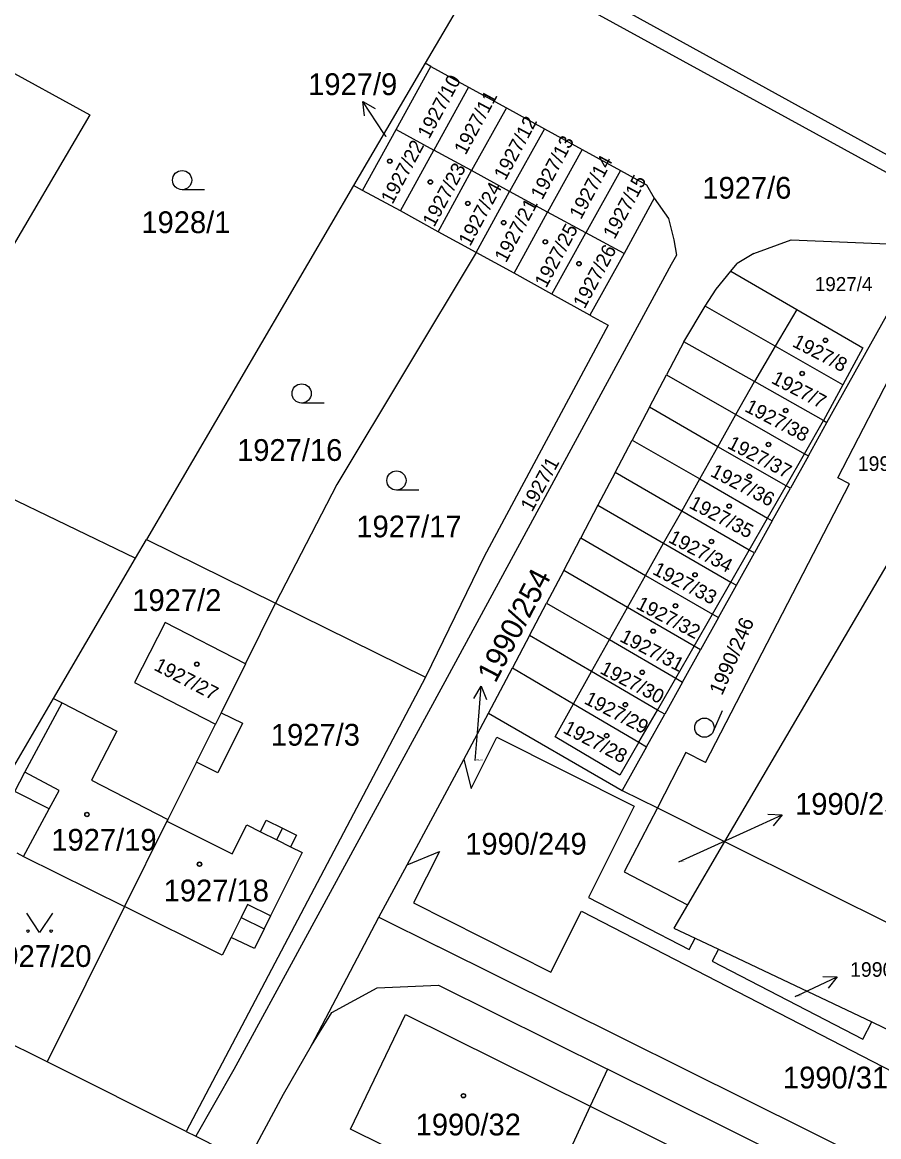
# Model space of a CAD drawing. Extents: x -593183 to -588034, y -1130415 to -1124994.
# Drawn here: x -590481 to -590414.1, y -1128950.3 to -1128863.2 of the extents above; entities that cross this region are included whole.
import ezdxf

# ---------------------------------------------------------------- set-up
doc = ezdxf.new("R2010")
doc.units = 0
for name, color, linetype in [('Vrstva 1', 7, 'Continuous'), ('Vrstva 16', 7, 'Continuous'), ('Vrstva 18', 7, 'Continuous'), ('Vrstva 19', 7, 'Continuous'), ('Vrstva 25', 7, 'Continuous'), ('Vrstva 4', 7, 'Continuous')]:
    doc.layers.add(name, color=color, linetype=linetype)

msp = doc.modelspace()

# ---------------------------------------------------------------- linework, layer by layer
at = {"layer": 'Vrstva 1'}
for p, q in [((-590444.68, -1128857.87), (-590408.74, -1128877.58)), ((-590445.71, -1128859.87), (-590449.55, -1128866.43)), ((-590488.3, -1128863.56), (-590475.72, -1128870.45)), ((-590449.55, -1128866.43), (-590455.13, -1128875.97)), ((-590451.82, -1128871.59), (-590449.11, -1128866.67)), ((-590449.11, -1128866.67), (-590449.55, -1128866.43)), ((-590449.11, -1128866.67), (-590446.16, -1128868.29)), ((-590446.16, -1128868.29), (-590448.87, -1128873.2)), ((-590446.16, -1128868.29), (-590443.2, -1128869.91)), ((-590475.72, -1128870.45), (-590490.79, -1128896.11)), ((-590443.2, -1128869.91), (-590445.92, -1128874.81)), ((-590443.2, -1128869.91), (-590440.24, -1128871.54)), ((-590454.43, -1128876.35), (-590451.82, -1128871.59)), ((-590451.82, -1128871.59), (-590448.87, -1128873.2)), ((-590440.24, -1128871.54), (-590442.96, -1128876.43)), ((-590440.24, -1128871.54), (-590437.28, -1128873.17)), ((-590451.48, -1128877.96), (-590448.87, -1128873.2)), ((-590445.92, -1128874.81), (-590448.87, -1128873.2)), ((-590437.28, -1128873.17), (-590440, -1128878.05)), ((-590437.28, -1128873.17), (-590434.3, -1128874.8)), ((-590448.53, -1128879.58), (-590445.92, -1128874.81)), ((-590442.96, -1128876.43), (-590445.92, -1128874.81)), ((-590434.3, -1128874.8), (-590437.01, -1128879.67)), ((-590434.3, -1128874.8), (-590432.28, -1128875.91)), ((-590455.13, -1128875.97), (-590471.31, -1128903.63)), ((-590454.43, -1128876.35), (-590455.13, -1128875.97)), ((-590451.48, -1128877.96), (-590454.43, -1128876.35)), ((-590445.57, -1128881.2), (-590442.96, -1128876.43)), ((-590440, -1128878.05), (-590442.96, -1128876.43)), ((-590432.28, -1128875.91), (-590431.68, -1128876.95)), ((-590431.68, -1128876.95), (-590434.01, -1128881.29)), ((-590431.68, -1128876.95), (-590430.55, -1128878.54)), ((-590448.53, -1128879.58), (-590451.48, -1128877.96)), ((-590442.61, -1128882.82), (-590440, -1128878.05)), ((-590437.01, -1128879.67), (-590440, -1128878.05)), ((-590430.55, -1128878.54), (-590430.13, -1128880.21)), ((-590445.57, -1128881.2), (-590448.53, -1128879.58)), ((-590439.66, -1128884.45), (-590437.01, -1128879.67)), ((-590434.01, -1128881.29), (-590437.01, -1128879.67)), ((-590430.13, -1128880.21), (-590429.93, -1128881.42)), ((-590423.9, -1128881.28), (-590420.97, -1128880.22)), ((-590420.97, -1128880.22), (-590410.48, -1128880.64)), ((-590445.57, -1128881.2), (-590456.43, -1128899.32)), ((-590442.61, -1128882.82), (-590445.57, -1128881.2)), ((-590434.01, -1128881.29), (-590436.7, -1128886.09)), ((-590429.93, -1128881.42), (-590430.35, -1128882.14)), ((-590423.9, -1128881.28), (-590425.2, -1128882.07)), ((-590430.35, -1128882.14), (-590448.16, -1128915.03)), ((-590426.83, -1128884.07), (-590425.68, -1128882.66)), ((-590425.68, -1128882.66), (-590425.2, -1128882.07)), ((-590425.68, -1128882.66), (-590420.54, -1128885.66)), ((-590418.18, -1128894.48), (-590411.19, -1128881.92)), ((-590439.66, -1128884.45), (-590442.61, -1128882.82)), ((-590436.7, -1128886.09), (-590439.66, -1128884.45)), ((-590427.68, -1128885.4), (-590426.83, -1128884.07)), ((-590436.7, -1128886.09), (-590435.25, -1128886.88)), ((-590429.36, -1128888.19), (-590427.68, -1128885.4)), ((-590422.22, -1128888.52), (-590427.68, -1128885.4)), ((-590420.54, -1128885.66), (-590415.38, -1128888.65)), ((-590435.25, -1128886.88), (-590444.93, -1128904.94)), ((-590429.36, -1128888.19), (-590430.71, -1128890.76)), ((-590423.85, -1128891.29), (-590429.36, -1128888.19)), ((-590416.94, -1128891.54), (-590422.22, -1128888.52)), ((-590415.38, -1128888.65), (-590416.94, -1128891.54)), ((-590417.33, -1128898.8), (-590412.51, -1128889.48)), ((-590432.03, -1128893.28), (-590430.71, -1128890.76)), ((-590430.71, -1128890.76), (-590425.29, -1128893.86)), ((-590418.45, -1128894.33), (-590423.85, -1128891.29)), ((-590416.94, -1128891.54), (-590418.45, -1128894.33)), ((-590406.03, -1128892.79), (-590426.17, -1128927.2)), ((-590432.03, -1128893.28), (-590433.38, -1128895.85)), ((-590426.7, -1128896.37), (-590432.03, -1128893.28)), ((-590425.29, -1128893.86), (-590419.93, -1128896.92)), ((-590419.63, -1128897.09), (-590418.18, -1128894.48)), ((-590418.45, -1128894.33), (-590418.18, -1128894.48)), ((-590490.79, -1128896.11), (-590472.15, -1128905.07)), ((-590434.72, -1128898.39), (-590433.38, -1128895.85)), ((-590433.38, -1128895.85), (-590428.11, -1128898.89)), ((-590421.37, -1128899.43), (-590426.7, -1128896.37)), ((-590419.63, -1128897.09), (-590421.04, -1128899.62)), ((-590419.93, -1128896.92), (-590419.63, -1128897.09)), ((-590434.72, -1128898.39), (-590436.06, -1128900.94)), ((-590429.52, -1128901.4), (-590434.72, -1128898.39)), ((-590428.11, -1128898.89), (-590422.81, -1128901.94)), ((-590416.42, -1128899.27), (-590417.33, -1128898.8)), ((-590456.43, -1128899.32), (-590461.22, -1128908.6)), ((-590427.67, -1128921.04), (-590416.42, -1128899.27)), ((-590422.45, -1128902.15), (-590421.04, -1128899.62)), ((-590421.04, -1128899.62), (-590421.37, -1128899.43)), ((-590436.06, -1128900.94), (-590437.4, -1128903.49)), ((-590436.06, -1128900.94), (-590430.93, -1128903.91)), ((-590424.25, -1128904.44), (-590429.52, -1128901.4)), ((-590422.45, -1128902.15), (-590423.85, -1128904.67)), ((-590422.81, -1128901.94), (-590422.45, -1128902.15)), ((-590438.73, -1128906.03), (-590437.4, -1128903.49)), ((-590437.4, -1128903.49), (-590432.34, -1128906.42)), ((-590472.15, -1128905.07), (-590471.31, -1128903.63)), ((-590471.31, -1128903.63), (-590461.22, -1128908.6)), ((-590430.93, -1128903.91), (-590425.68, -1128906.94)), ((-590423.85, -1128904.67), (-590424.25, -1128904.44)), ((-590478.56, -1128916.03), (-590472.15, -1128905.07)), ((-590444.93, -1128904.94), (-590449.51, -1128914.36)), ((-590425.25, -1128907.19), (-590423.85, -1128904.67)), ((-590438.73, -1128906.03), (-590440.07, -1128908.58)), ((-590433.75, -1128908.93), (-590438.73, -1128906.03)), ((-590432.34, -1128906.42), (-590427.12, -1128909.44)), ((-590425.68, -1128906.94), (-590425.25, -1128907.19)), ((-590426.65, -1128909.71), (-590425.25, -1128907.19)), ((-590463.58, -1128913.33), (-590461.22, -1128908.6)), ((-590461.22, -1128908.6), (-590449.51, -1128914.36)), ((-590441.4, -1128911.12), (-590440.07, -1128908.58)), ((-590440.07, -1128908.58), (-590435.16, -1128911.44)), ((-590428.55, -1128911.94), (-590433.75, -1128908.93)), ((-590426.65, -1128909.71), (-590428.05, -1128912.23)), ((-590427.12, -1128909.44), (-590426.65, -1128909.71)), ((-590469.83, -1128910.11), (-590472.24, -1128914.79)), ((-590463.58, -1128913.33), (-590469.83, -1128910.11)), ((-590441.4, -1128911.12), (-590442.73, -1128913.65)), ((-590436.56, -1128913.94), (-590441.4, -1128911.12)), ((-590435.16, -1128911.44), (-590429.99, -1128914.44)), ((-590429.46, -1128914.75), (-590428.05, -1128912.23)), ((-590428.05, -1128912.23), (-590428.55, -1128911.94)), ((-590463.58, -1128913.33), (-590465.48, -1128917.15)), ((-590444.59, -1128917.19), (-590442.73, -1128913.65)), ((-590442.73, -1128913.65), (-590437.97, -1128916.45)), ((-590431.42, -1128916.94), (-590436.56, -1128913.94)), ((-590472.24, -1128914.79), (-590465.92, -1128918.04)), ((-590449.51, -1128914.36), (-590468.21, -1128949.85)), ((-590429.46, -1128914.75), (-590430.85, -1128917.27)), ((-590429.99, -1128914.44), (-590429.46, -1128914.75)), ((-590448.16, -1128915.03), (-590464.47, -1128945.01)), ((-590491.52, -1128938.19), (-590478.56, -1128916.03)), ((-590478.56, -1128916.03), (-590477.88, -1128916.38)), ((-590477.88, -1128916.38), (-590473.62, -1128918.58)), ((-590437.97, -1128916.45), (-590432.86, -1128919.44)), ((-590465.48, -1128917.15), (-590465.92, -1128918.04)), ((-590446.53, -1128920.8), (-590444.59, -1128917.19)), ((-590444.59, -1128917.19), (-590434.16, -1128923.21)), ((-590432.26, -1128919.8), (-590430.85, -1128917.27)), ((-590430.85, -1128917.27), (-590431.42, -1128916.94)), ((-590467.4, -1128921.01), (-590465.92, -1128918.04)), ((-590473.62, -1128918.58), (-590475.6, -1128922.42)), ((-590445.96, -1128923.07), (-590443.94, -1128919.05)), ((-590443.94, -1128919.05), (-590433.22, -1128924.44)), ((-590432.26, -1128919.8), (-590434.16, -1128923.21)), ((-590432.86, -1128919.44), (-590432.26, -1128919.8)), ((-590467.4, -1128921.01), (-590469.63, -1128925.49)), ((-590450.96, -1128929.03), (-590446.53, -1128920.8)), ((-590446.53, -1128920.8), (-590445.96, -1128923.07)), ((-590429.19, -1128920.25), (-590431.42, -1128924.58)), ((-590427.67, -1128921.04), (-590429.19, -1128920.25)), ((-590475.6, -1128922.42), (-590469.63, -1128925.49)), ((-590434.16, -1128923.21), (-590431.42, -1128924.58)), ((-590433.22, -1128924.44), (-590436.8, -1128931.57)), ((-590431.42, -1128924.58), (-590434.01, -1128929.58)), ((-590431.42, -1128924.58), (-590426.17, -1128927.2)), ((-590469.7, -1128925.62), (-590473.02, -1128932.29)), ((-590469.63, -1128925.49), (-590469.7, -1128925.62)), ((-590469.7, -1128925.62), (-590464.6, -1128928.16)), ((-590464.6, -1128928.16), (-590463.48, -1128925.9)), ((-590463.48, -1128925.9), (-590462.4, -1128926.44)), ((-590462.4, -1128926.44), (-590461.95, -1128925.54)), ((-590461.95, -1128925.54), (-590460.68, -1128926.17)), ((-590460.68, -1128926.17), (-590459.6, -1128926.7)), ((-590459.6, -1128926.7), (-590460.05, -1128927.61)), ((-590460.05, -1128927.61), (-590459.14, -1128928.06)), ((-590450.96, -1128929.03), (-590448.43, -1128927.98)), ((-590448.43, -1128927.98), (-590450.45, -1128932)), ((-590426.17, -1128927.2), (-590429.06, -1128932.14)), ((-590426.17, -1128927.2), (-590398.04, -1128941.26)), ((-590481.42, -1128928.1), (-590480.89, -1128928.37)), ((-590480.89, -1128928.37), (-590473.02, -1128932.29)), ((-590459.14, -1128928.06), (-590461.61, -1128933.02)), ((-590453.16, -1128933.11), (-590450.96, -1128929.03)), ((-590434.01, -1128929.58), (-590429.06, -1128932.14)), ((-590473.02, -1128932.29), (-590479.06, -1128944.42)), ((-590465.39, -1128936.09), (-590473.02, -1128932.29)), ((-590450.45, -1128932), (-590439.73, -1128937.4)), ((-590436.8, -1128931.57), (-590428.93, -1128935.64)), ((-590429.06, -1128932.14), (-590430.13, -1128933.97)), ((-590461.61, -1128933.02), (-590462.11, -1128934.03)), ((-590458.42, -1128943.13), (-590453.16, -1128933.11)), ((-590453.16, -1128933.11), (-590448.55, -1128935.4)), ((-590439.73, -1128937.4), (-590437.34, -1128932.64)), ((-590437.34, -1128932.64), (-590387.11, -1128958.62)), ((-590462.11, -1128934.03), (-590462.88, -1128935.57)), ((-590430.13, -1128933.97), (-590428.47, -1128934.76)), ((-590464.7, -1128934.69), (-590465.39, -1128936.09)), ((-590462.88, -1128935.57), (-590464.7, -1128934.69)), ((-590428.93, -1128935.64), (-590428.47, -1128934.76)), ((-590428.47, -1128934.76), (-590426.66, -1128935.62)), ((-590378.69, -1128970.14), (-590448.55, -1128935.4)), ((-590426.66, -1128935.62), (-590427.15, -1128936.56)), ((-590426.66, -1128935.62), (-590414.69, -1128941.3)), ((-590427.15, -1128936.56), (-590415.38, -1128942.65)), ((-590453.29, -1128938.62), (-590448.5, -1128938.43)), ((-590448.5, -1128938.43), (-590435.32, -1128944.98)), ((-590456.83, -1128940.56), (-590453.29, -1128938.62)), ((-590479.06, -1128944.42), (-590487.8, -1128940.05)), ((-590458.42, -1128943.13), (-590456.83, -1128940.56)), ((-590455.37, -1128949.68), (-590451.09, -1128940.72)), ((-590451.09, -1128940.72), (-590436.67, -1128947.88)), ((-590415.38, -1128942.65), (-590414.69, -1128941.3)), ((-590414.69, -1128941.3), (-590412.9, -1128942.15)), ((-590460.61, -1128946.93), (-590458.42, -1128943.13)), ((-590468.21, -1128949.85), (-590479.06, -1128944.42)), ((-590464.47, -1128945.01), (-590467.45, -1128950.23)), ((-590435.32, -1128944.98), (-590436.67, -1128947.88)), ((-590419.43, -1128952.87), (-590435.32, -1128944.98)), ((-590463.46, -1128952.23), (-590460.61, -1128946.93)), ((-590436.67, -1128947.88), (-590440.82, -1128956.82)), ((-590436.67, -1128947.88), (-590422.3, -1128954.99)), ((-590440.82, -1128956.82), (-590455.37, -1128949.68)), ((-590468.21, -1128949.85), (-590467.45, -1128950.23)), ((-590467.45, -1128950.23), (-590463.46, -1128952.23))]:
    msp.add_line(p, q, dxfattribs=at)
at = {"layer": 'Vrstva 16'}
for p, q in [((-590452.6, -1128872.15), (-590452.76, -1128871.91)), ((-590445.65, -1128920.88), (-590445.42, -1128918.07)), ((-590429.75, -1128928.79), (-590424.4, -1128926.36)), ((-590420.67, -1128939.3), (-590420.1, -1128939.04))]:
    msp.add_line(p, q, dxfattribs=at)
at = {"layer": 'Vrstva 25'}
for p, q in [((-590452.76, -1128871.91), (-590454.421, -1128869.412)), ((-590466.77, -1128876.3), (-590468.52, -1128876.3)), ((-590457.44, -1128892.96), (-590459.19, -1128892.96)), ((-590450.04, -1128899.76), (-590451.79, -1128899.76)), ((-590445.42, -1128918.07), (-590445.173, -1128915.08)), ((-590426.365, -1128917.004), (-590427.06, -1128918.61)), ((-590424.4, -1128926.36), (-590421.669, -1128925.119)), ((-590420.1, -1128939.04), (-590417.38, -1128937.775))]:
    msp.add_line(p, q, dxfattribs=at)
for points in [[(-590454.284, -1128870.522), (-590454.421, -1128869.412), (-590453.451, -1128869.968)], [(-590445.753, -1128916.036), (-590445.173, -1128915.08), (-590444.757, -1128916.118)], [(-590422.786, -1128925.078), (-590421.669, -1128925.119), (-590422.372, -1128925.988)], [(-590478.65, -1128932.8), (-590479.65, -1128934.3), (-590480.65, -1128932.8)], [(-590418.497, -1128937.743), (-590417.38, -1128937.775), (-590418.076, -1128938.65)]]:
    msp.add_lwpolyline(points, dxfattribs=at)
for centre, radius in [((-590452.31, -1128874.07), 0.175), ((-590452.31, -1128874.07), 0.15), ((-590468.52, -1128875.55), 0.75), ((-590449.14, -1128875.7), 0.175), ((-590449.14, -1128875.7), 0.15), ((-590446.22, -1128877.37), 0.175), ((-590446.22, -1128877.37), 0.15), ((-590443.42, -1128878.87), 0.175), ((-590443.42, -1128878.87), 0.15), ((-590440.17, -1128880.37), 0.175), ((-590440.17, -1128880.37), 0.15), ((-590437.54, -1128882.08), 0.175), ((-590437.54, -1128882.08), 0.15), ((-590418.3, -1128888.06), 0.175), ((-590418.3, -1128888.06), 0.15), ((-590420.12, -1128890.65), 0.175), ((-590420.12, -1128890.65), 0.15), ((-590459.19, -1128892.21), 0.75), ((-590421.4, -1128893.54), 0.175), ((-590421.4, -1128893.54), 0.15), ((-590422.75, -1128896.2), 0.175), ((-590422.75, -1128896.2), 0.15), ((-590451.79, -1128899.01), 0.75), ((-590424.24, -1128898.69), 0.175), ((-590424.24, -1128898.69), 0.15), ((-590425.81, -1128901.01), 0.175), ((-590425.81, -1128901.01), 0.15), ((-590427.2, -1128903.78), 0.175), ((-590427.2, -1128903.78), 0.15), ((-590428.48, -1128906.38), 0.175), ((-590428.48, -1128906.38), 0.15), ((-590430.01, -1128908.8), 0.175), ((-590430.01, -1128908.8), 0.15), ((-590431.75, -1128910.78), 0.175), ((-590431.75, -1128910.78), 0.15), ((-590467.37, -1128913.35), 0.175), ((-590467.37, -1128913.35), 0.15), ((-590432.6, -1128913.99), 0.175), ((-590432.6, -1128913.99), 0.15), ((-590433.92, -1128916.52), 0.175), ((-590433.92, -1128916.52), 0.15), ((-590427.748, -1128918.312), 0.75), ((-590435.38, -1128918.94), 0.175), ((-590435.38, -1128918.94), 0.15), ((-590475.95, -1128925.1), 0.175), ((-590475.95, -1128925.1), 0.15), ((-590467.16, -1128928.98), 0.175), ((-590467.16, -1128928.98), 0.15), ((-590480.55, -1128934.2), 0.1), ((-590478.75, -1128934.2), 0.1), ((-590446.56, -1128947.06), 0.175), ((-590446.56, -1128947.06), 0.15)]:
    msp.add_circle(centre, radius, dxfattribs=at)
at = {"layer": 'Vrstva 4'}
for p, q in [((-590408.15, -1128876.53), (-590446.6, -1128855.32)), ((-590420.54, -1128885.66), (-590422.22, -1128888.52)), ((-590422.22, -1128888.52), (-590423.85, -1128891.29)), ((-590425.29, -1128893.86), (-590423.85, -1128891.29)), ((-590426.7, -1128896.37), (-590425.29, -1128893.86)), ((-590419.93, -1128896.92), (-590418.45, -1128894.33)), ((-590428.11, -1128898.89), (-590426.7, -1128896.37)), ((-590421.37, -1128899.43), (-590419.93, -1128896.92)), ((-590429.52, -1128901.4), (-590428.11, -1128898.89)), ((-590422.81, -1128901.94), (-590421.37, -1128899.43)), ((-590430.93, -1128903.91), (-590429.52, -1128901.4)), ((-590424.25, -1128904.44), (-590422.81, -1128901.94)), ((-590432.34, -1128906.42), (-590430.93, -1128903.91)), ((-590425.68, -1128906.94), (-590424.25, -1128904.44)), ((-590433.75, -1128908.93), (-590432.34, -1128906.42)), ((-590427.12, -1128909.44), (-590425.68, -1128906.94)), ((-590435.16, -1128911.44), (-590433.75, -1128908.93)), ((-590428.55, -1128911.94), (-590427.12, -1128909.44)), ((-590436.56, -1128913.94), (-590435.16, -1128911.44)), ((-590429.99, -1128914.44), (-590428.55, -1128911.94)), ((-590437.97, -1128916.45), (-590436.56, -1128913.94)), ((-590431.42, -1128916.94), (-590429.99, -1128914.44)), ((-590480.79, -1128921.8), (-590477.88, -1128916.38)), ((-590439.41, -1128919.02), (-590437.97, -1128916.45)), ((-590465.48, -1128917.15), (-590463.81, -1128917.97)), ((-590432.86, -1128919.44), (-590431.42, -1128916.94)), ((-590463.81, -1128917.97), (-590465.74, -1128921.84)), ((-590434.34, -1128922.03), (-590439.41, -1128919.02)), ((-590432.86, -1128919.44), (-590434.34, -1128922.03)), ((-590465.74, -1128921.84), (-590467.4, -1128921.01)), ((-590481.59, -1128923.29), (-590480.79, -1128921.8)), ((-590478.13, -1128923.22), (-590480.79, -1128921.8)), ((-590478.89, -1128924.65), (-590481.59, -1128923.29)), ((-590478.89, -1128924.65), (-590478.13, -1128923.22)), ((-590480.89, -1128928.37), (-590478.89, -1128924.65)), ((-590461.13, -1128927.07), (-590460.68, -1128926.17)), ((-590462.4, -1128926.44), (-590461.13, -1128927.07)), ((-590461.13, -1128927.07), (-590460.05, -1128927.61)), ((-590463.42, -1128932.12), (-590463.92, -1128933.13)), ((-590461.61, -1128933.02), (-590463.42, -1128932.12)), ((-590463.92, -1128933.13), (-590464.7, -1128934.69)), ((-590463.92, -1128933.13), (-590462.11, -1128934.03))]:
    msp.add_line(p, q, dxfattribs=at)

# ---------------------------------------------------------------- texts
at = {"layer": 'Vrstva 16'}
for s, height, p in [('1927/9', 1.7, (-590458.68, -1128868.91)), ('1990/250', 1.7, (-590420.67, -1128925.12)), ('1990/251', 1.14, (-590416.38, -1128937.77))]:
    msp.add_text(s, height=height, dxfattribs=at).set_placement(p)
msp.add_text('1990/254', height=1.7, rotation=62.42337, dxfattribs=at).set_placement((-590444.06, -1128914.9))
at = {"layer": 'Vrstva 18'}
for s, height, rotation, p in [('1927/10', 1.1, 61.73604, (-590449.24, -1128872.4)), ('1927/11', 1.1, 61.73604, (-590446.39, -1128873.65)), ('1927/12', 1.1, 61.73604, (-590443.28, -1128875.63)), ('1927/13', 1.1, 61.73604, (-590440.41, -1128877.15)), ('1927/14', 1.1, 61.73604, (-590437.39, -1128878.69)), ('1927/15', 1.1, 61.73604, (-590434.76, -1128880.23)), ('1927/1', 1.1, 61.21341, (-590441.2, -1128901.52)), ('1990/246', 1.14, 66.58785, (-590426.37, -1128915.86))]:
    msp.add_text(s, height=height, rotation=rotation, dxfattribs=at).set_placement(p)
for s, height, p in [('1927/9', 0.01, (-590452.6, -1128872.15)), ('1927/6', 1.7, (-590427.91, -1128877)), ('1928/1', 1.7, (-590471.7, -1128879.69)), ('1927/4', 1.1, (-590419.13, -1128884.22)), ('1927/16', 1.7, (-590464.23, -1128897.48)), ('1990/248', 1.14, (-590415.78, -1128898.26)), ('1927/17', 1.7, (-590454.92, -1128903.45)), ('1927/2', 1.7, (-590472.41, -1128909.2)), ('1927/3', 1.7, (-590461.59, -1128919.72)), ('1990/254', 0.1, (-590445.65, -1128920.88)), ('1990/249', 1.7, (-590446.42, -1128928.23)), ('1990/250', 0.1, (-590429.75, -1128928.79)), ('1927/20', 1.7, (-590483.81, -1128937)), ('1990/251', 0.1, (-590420.67, -1128939.3)), ('1990/31', 1.7, (-590421.62, -1128946.49))]:
    msp.add_text(s, height=height, dxfattribs=at).set_placement(p)
at = {"layer": 'Vrstva 19'}
for s, rotation, p in [('1927/22', 61.73604, (-590452.1, -1128877.5)), ('1927/23', 61.73604, (-590448.85, -1128879.28)), ('1927/24', 61.73604, (-590446.04, -1128880.78)), ('1927/21', 61.73604, (-590443.23, -1128882.06)), ('1927/25', 61.73604, (-590440.1, -1128884.03)), ('1927/26', 61.73604, (-590437.1, -1128885.66)), ('1927/8', 332.51094, (-590420.96, -1128888.5)), ('1927/7', 332.51094, (-590422.6, -1128891.36)), ('1927/38', 332.51094, (-590424.67, -1128893.57)), ('1927/37', 332.51094, (-590426.03, -1128896.44)), ('1927/36', 332.51094, (-590427.36, -1128898.63)), ('1927/35', 332.51094, (-590429.02, -1128901.11)), ('1927/34', 332.51094, (-590430.64, -1128903.79)), ('1927/33', 332.51094, (-590431.87, -1128906.28)), ('1927/32', 332.51094, (-590433.16, -1128908.97)), ('1927/31', 332.51094, (-590434.43, -1128911.53)), ('1927/27', 332.51094, (-590470.79, -1128913.77)), ('1927/30', 332.51094, (-590435.98, -1128914.03)), ('1927/29', 332.51094, (-590437.21, -1128916.39)), ('1927/28', 332.51094, (-590438.86, -1128918.67))]:
    msp.add_text(s, height=1.1, rotation=rotation, dxfattribs=at).set_placement(p)
for s, p in [('1927/19', (-590478.73, -1128927.92)), ('1927/18', (-590469.96, -1128931.88)), ('1990/32', (-590450.29, -1128950.16))]:
    msp.add_text(s, height=1.7, dxfattribs=at).set_placement(p)

doc.saveas('drawing.dxf')
